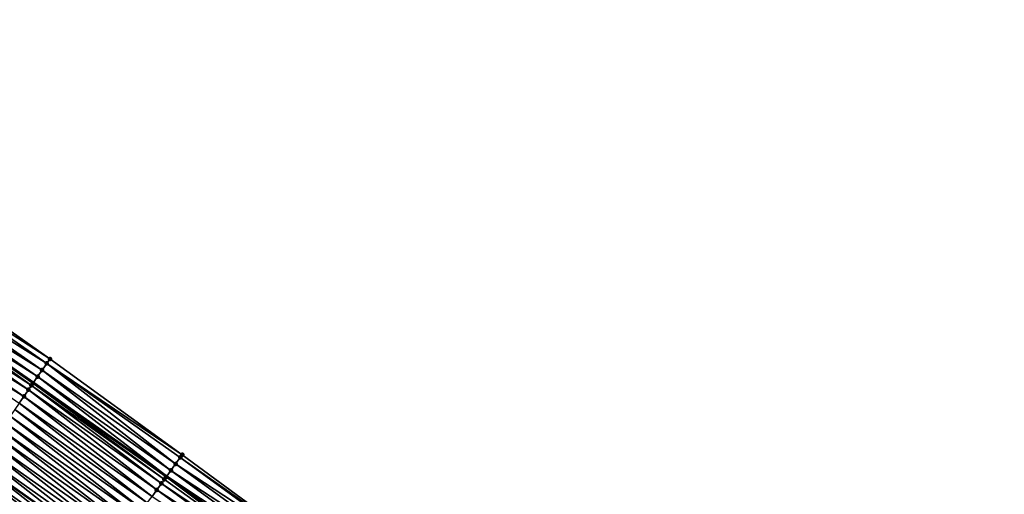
# Model space of a CAD drawing. Header units: feet. Extents: x 2017353 to 2024169, y 808050 to 818690.
# Tile 281 of 305: x 2022428 to 2022551, y 814357 to 814416. Entities that reach past the tile are written whole.
import ezdxf

# ---------------------------------------------------------------- set-up
doc = ezdxf.new("R2010")
doc.units = ezdxf.units.FT
doc.header["$MEASUREMENT"] = 0
for name, color, linetype, lineweight in [('EP_Travel Lane', 172, 'Continuous', 53), ('SB-Road Shots', 141, 'Continuous', 100), ('SB-Road X-Section', 40, 'Continuous', 13), ('STRIPING', 60, 'Continuous', 53)]:
    doc.layers.add(name, color=color, linetype=linetype, lineweight=lineweight)
doc.layers.add('I-77-MM15-17_SB-Surface-BORDER', color=7, linetype='Continuous')
doc.layers.add('I-77-MM15-17_SB-Surface-TIN', color=7, linetype='Continuous')

msp = doc.modelspace()

# ---------------------------------------------------------------- linework, layer by layer
at = {"layer": 'EP_Travel Lane'}
msp.add_polyline3d([(2022363.896363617, 814415.7639268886, 276.2497545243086), (2022380.475366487, 814404.5971398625, 276.9193262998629), (2022397.056419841, 814393.4289717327, 277.5037378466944), (2022413.695736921, 814381.9513699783, 278.0654989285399), (2022430.111499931, 814370.5480351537, 278.7647199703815), (2022446.704739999, 814358.8620513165, 279.463305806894), (2022462.860096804, 814347.0992825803, 280.2728093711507), (2022479.015040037, 814335.336814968, 281.0970606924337), (2022495.231312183, 814323.0995666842, 281.8329891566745), (2022511.114236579, 814310.9648094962, 282.5260936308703), (2022527.098091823, 814298.6690633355, 283.2363162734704), (2022542.824971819, 814286.3335518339, 283.9437080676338), (2022558.550940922, 814273.9987547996, 284.6837772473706)], dxfattribs=at)
at = {"layer": 'I-77-MM15-17_SB-Surface-BORDER', "color": 3, "linetype": 'Continuous', "lineweight": -3}
msp.add_polyline3d([(2022415.818784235, 814385.0179235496, 278.2453278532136), (2022432.144824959, 814373.4822830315, 278.8895506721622), (2022448.637267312, 814361.5260896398, 279.6009175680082), (2022464.737503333, 814349.6879158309, 280.4163414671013), (2022480.715725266, 814337.6839108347, 281.2632511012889), (2022496.844530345, 814325.220285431, 281.9948351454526), (2022512.335371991, 814312.5706834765, 282.6588594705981), (2022528.022198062, 814299.852976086, 283.3362702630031), (2022543.494054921, 814287.1911650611, 284.0234243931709), (2022559.589401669, 814275.3295919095, 284.8034136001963)], dxfattribs=at)
at = {"layer": 'I-77-MM15-17_SB-Surface-TIN', "color": 128, "linetype": 'Continuous', "lineweight": -3}
for points in [[(2022432.144824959, 814373.4822830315, 278.8895506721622), (2022415.818784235, 814385.0179235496, 278.2453278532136), (2022415.334572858, 814384.318959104, 278.2119388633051)], [(2022431.182300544, 814372.0926987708, 278.8202116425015), (2022414.765360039, 814383.4967673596, 278.1634745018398), (2022414.196443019, 814382.6743701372, 278.103967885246)], [(2022431.751491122, 814372.9149059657, 278.8695061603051), (2022415.334572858, 814384.318959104, 278.2119388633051), (2022414.765360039, 814383.4967673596, 278.1634745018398)], [(2022431.182300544, 814372.0926987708, 278.8202116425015), (2022431.751491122, 814372.9149059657, 278.8695061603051), (2022414.765360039, 814383.4967673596, 278.1634745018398)], [(2022431.751491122, 814372.9149059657, 278.8695061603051), (2022432.144824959, 814373.4822830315, 278.8895506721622), (2022415.334572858, 814384.318959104, 278.2119388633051)], [(2022430.612578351, 814371.2708608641, 278.790762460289), (2022414.196443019, 814382.6743701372, 278.103967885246), (2022413.695736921, 814381.9513699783, 278.0654989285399)], [(2022430.612578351, 814371.2708608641, 278.790762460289), (2022431.182300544, 814372.0926987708, 278.8202116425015), (2022414.196443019, 814382.6743701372, 278.103967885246)], [(2022429.473718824, 814369.626778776, 278.7100311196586), (2022413.057797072, 814381.0301396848, 278.0152632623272), (2022412.488672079, 814380.2078869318, 277.9635203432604)], [(2022429.855103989, 814370.1781040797, 278.7501761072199), (2022413.627103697, 814381.8522662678, 278.060225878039), (2022413.057797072, 814381.0301396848, 278.0152632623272)], [(2022429.473718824, 814369.626778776, 278.7100311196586), (2022429.855103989, 814370.1781040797, 278.7501761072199), (2022413.057797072, 814381.0301396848, 278.0152632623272)], [(2022413.627103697, 814381.8522662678, 278.060225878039), (2022430.111499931, 814370.5480351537, 278.7647199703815), (2022413.695736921, 814381.9513699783, 278.0654989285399)], [(2022430.042860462, 814370.4490199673, 278.7611525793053), (2022430.111499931, 814370.5480351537, 278.7647199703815), (2022413.627103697, 814381.8522662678, 278.060225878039)], [(2022429.855103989, 814370.1781040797, 278.7501761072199), (2022430.042860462, 814370.4490199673, 278.7611525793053), (2022413.627103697, 814381.8522662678, 278.060225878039)], [(2022430.612578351, 814371.2708608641, 278.790762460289), (2022413.695736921, 814381.9513699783, 278.0654989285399), (2022430.111499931, 814370.5480351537, 278.7647199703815)], [(2022428.904582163, 814368.8045341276, 278.6587238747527), (2022412.488672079, 814380.2078869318, 277.9635203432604), (2022411.919504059, 814379.3856640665, 277.9133835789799)], [(2022428.904582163, 814368.8045341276, 278.6587238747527), (2022429.473718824, 814369.626778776, 278.7100311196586), (2022412.488672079, 814380.2078869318, 277.9635203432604)], [(2022428.335370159, 814367.9823418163, 278.6102291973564), (2022428.904582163, 814368.8045341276, 278.6587238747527), (2022411.919504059, 814379.3856640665, 277.9133835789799)], [(2022447.810131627, 814360.3849901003, 279.5272283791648), (2022431.751491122, 814372.9149059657, 278.8695061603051), (2022431.182300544, 814372.0926987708, 278.8202116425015)], [(2022448.637267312, 814361.5260896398, 279.6009175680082), (2022432.144824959, 814373.4822830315, 278.8895506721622), (2022431.751491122, 814372.9149059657, 278.8695061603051)], [(2022447.810131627, 814360.3849901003, 279.5272283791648), (2022448.396891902, 814361.1947532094, 279.5842626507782), (2022431.751491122, 814372.9149059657, 278.8695061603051)], [(2022448.396891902, 814361.1947532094, 279.5842626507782), (2022448.637267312, 814361.5260896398, 279.6009175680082), (2022431.751491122, 814372.9149059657, 278.8695061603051)], [(2022430.612578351, 814371.2708608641, 278.790762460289), (2022430.111499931, 814370.5480351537, 278.7647199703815), (2022446.704739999, 814358.8620513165, 279.463305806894)], [(2022447.222853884, 814359.5756035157, 279.4886462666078), (2022431.182300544, 814372.0926987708, 278.8202116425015), (2022430.612578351, 814371.2708608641, 278.790762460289)], [(2022447.222853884, 814359.5756035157, 279.4886462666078), (2022430.612578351, 814371.2708608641, 278.790762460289), (2022446.704739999, 814358.8620513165, 279.463305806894)], [(2022447.222853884, 814359.5756035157, 279.4886462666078), (2022447.810131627, 814360.3849901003, 279.5272283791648), (2022431.182300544, 814372.0926987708, 278.8202116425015)], [(2022446.048399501, 814357.9567567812, 279.4078768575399), (2022429.855103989, 814370.1781040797, 278.7501761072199), (2022429.473718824, 814369.626778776, 278.7100311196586)], [(2022446.412901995, 814358.4599566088, 279.4461115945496), (2022430.042860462, 814370.4490199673, 278.7611525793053), (2022429.855103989, 814370.1781040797, 278.7501761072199)], [(2022446.048399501, 814357.9567567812, 279.4078768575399), (2022446.412901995, 814358.4599566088, 279.4461115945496), (2022429.855103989, 814370.1781040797, 278.7501761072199)], [(2022446.635300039, 814358.7664178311, 279.4599095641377), (2022430.111499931, 814370.5480351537, 278.7647199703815), (2022430.042860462, 814370.4490199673, 278.7611525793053)], [(2022446.412901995, 814358.4599566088, 279.4461115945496), (2022446.635300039, 814358.7664178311, 279.4599095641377), (2022430.042860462, 814370.4490199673, 278.7611525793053)], [(2022446.635300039, 814358.7664178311, 279.4599095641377), (2022446.704739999, 814358.8620513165, 279.463305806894), (2022430.111499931, 814370.5480351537, 278.7647199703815)], [(2022444.874821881, 814356.3372720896, 279.2958433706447), (2022428.904582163, 814368.8045341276, 278.6587238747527), (2022428.335370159, 814367.9823418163, 278.6102291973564)], [(2022445.4616716, 814357.1469701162, 279.3496881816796), (2022429.473718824, 814369.626778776, 278.7100311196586), (2022428.904582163, 814368.8045341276, 278.6587238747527)], [(2022444.874821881, 814356.3372720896, 279.2958433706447), (2022445.4616716, 814357.1469701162, 279.3496881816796), (2022428.904582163, 814368.8045341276, 278.6587238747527)], [(2022445.4616716, 814357.1469701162, 279.3496881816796), (2022446.048399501, 814357.9567567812, 279.4078768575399), (2022429.473718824, 814369.626778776, 278.7100311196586)], [(2022444.287914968, 814355.5276156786, 279.2440379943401), (2022428.335370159, 814367.9823418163, 278.6102291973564), (2022427.766164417, 814367.1601451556, 278.5615007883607)], [(2022444.287914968, 814355.5276156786, 279.2440379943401), (2022444.874821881, 814356.3372720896, 279.2958433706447), (2022428.335370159, 814367.9823418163, 278.6102291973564)], [(2022443.113923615, 814353.9084320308, 279.146757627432), (2022427.1968663, 814366.3380126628, 278.5162207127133), (2022426.627389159, 814365.5160045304, 278.4776236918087)], [(2022443.700955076, 814354.7179978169, 279.1941217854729), (2022427.766164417, 814367.1601451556, 278.5615007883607), (2022427.1968663, 814366.3380126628, 278.5162207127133)], [(2022443.113923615, 814353.9084320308, 279.146757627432), (2022443.700955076, 814354.7179978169, 279.1941217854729), (2022427.1968663, 814366.3380126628, 278.5162207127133)], [(2022443.700955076, 814354.7179978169, 279.1941217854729), (2022444.287914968, 814355.5276156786, 279.2440379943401), (2022427.766164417, 814367.1601451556, 278.5615007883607)], [(2022442.526899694, 814353.0988607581, 279.0991245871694), (2022426.627389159, 814365.5160045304, 278.4776236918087), (2022426.058101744, 814364.6938646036, 278.4319441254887)], [(2022442.526899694, 814353.0988607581, 279.0991245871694), (2022443.113923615, 814353.9084320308, 279.146757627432), (2022426.627389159, 814365.5160045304, 278.4776236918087)], [(2022441.353122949, 814351.4795209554, 278.9941916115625), (2022425.488909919, 814363.8716582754, 278.3826961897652), (2022424.919772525, 814363.0494141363, 278.3314163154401)], [(2022441.939952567, 814352.2892336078, 279.0487531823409), (2022426.058101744, 814364.6938646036, 278.4319441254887), (2022425.488909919, 814363.8716582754, 278.3826961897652)], [(2022441.353122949, 814351.4795209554, 278.9941916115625), (2022441.939952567, 814352.2892336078, 279.0487531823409), (2022425.488909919, 814363.8716582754, 278.3826961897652)], [(2022441.939952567, 814352.2892336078, 279.0487531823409), (2022442.526899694, 814353.0988607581, 279.0991245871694), (2022426.058101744, 814364.6938646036, 278.4319441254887)], [(2022440.766167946, 814350.6698995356, 278.9441010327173), (2022424.919772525, 814363.0494141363, 278.3314163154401), (2022424.350500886, 814362.2272632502, 278.2851477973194)], [(2022440.766167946, 814350.6698995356, 278.9441010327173), (2022441.353122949, 814351.4795209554, 278.9941916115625), (2022424.919772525, 814363.0494141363, 278.3314163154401)], [(2022439.592749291, 814349.0502991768, 278.8263990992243), (2022423.781330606, 814361.4050419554, 278.2350955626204), (2022423.212082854, 814360.5828744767, 278.1879353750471)], [(2022440.179350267, 814349.8601781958, 278.8891137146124), (2022424.350500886, 814362.2272632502, 278.2851477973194), (2022423.781330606, 814361.4050419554, 278.2350955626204)], [(2022439.592749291, 814349.0502991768, 278.8263990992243), (2022440.179350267, 814349.8601781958, 278.8891137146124), (2022423.781330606, 814361.4050419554, 278.2350955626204)], [(2022440.179350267, 814349.8601781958, 278.8891137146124), (2022440.766167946, 814350.6698995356, 278.9441010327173), (2022424.350500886, 814362.2272632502, 278.2851477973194)], [(2022464.737503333, 814349.6879158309, 280.4163414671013), (2022448.637267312, 814361.5260896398, 279.6009175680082), (2022448.396891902, 814361.1947532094, 279.5842626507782)], [(2022439.005834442, 814348.2406485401, 278.7748767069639), (2022423.205009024, 814360.572659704, 278.1873842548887), (2022422.642759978, 814359.7607591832, 278.143579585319)], [(2022423.212082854, 814360.5828744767, 278.1879353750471), (2022423.205009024, 814360.572659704, 278.1873842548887), (2022439.585510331, 814349.0403130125, 278.825763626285)], [(2022439.005834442, 814348.2406485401, 278.7748767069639), (2022439.585510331, 814349.0403130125, 278.825763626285), (2022423.205009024, 814360.572659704, 278.1873842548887)], [(2022439.592749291, 814349.0502991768, 278.8263990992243), (2022423.212082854, 814360.5828744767, 278.1879353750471), (2022439.585510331, 814349.0403130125, 278.825763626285)], [(2022463.968417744, 814348.6277638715, 280.3624616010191), (2022447.810131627, 814360.3849901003, 279.5272283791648), (2022447.222853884, 814359.5756035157, 279.4886462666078)], [(2022464.555592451, 814349.4372254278, 280.404717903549), (2022448.396891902, 814361.1947532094, 279.5842626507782), (2022447.810131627, 814360.3849901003, 279.5272283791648)], [(2022463.968417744, 814348.6277638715, 280.3624616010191), (2022464.555592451, 814349.4372254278, 280.404717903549), (2022447.810131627, 814360.3849901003, 279.5272283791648)], [(2022464.555592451, 814349.4372254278, 280.404717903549), (2022464.737503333, 814349.6879158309, 280.4163414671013), (2022448.396891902, 814361.1947532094, 279.5842626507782)], [(2022437.832351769, 814346.6210947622, 278.6594575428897), (2022422.073841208, 814358.9383631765, 278.0841384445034), (2022421.504764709, 814358.1160767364, 278.0305853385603)], [(2022438.419117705, 814347.4308537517, 278.7162899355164), (2022422.642759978, 814359.7607591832, 278.143579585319), (2022422.073841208, 814358.9383631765, 278.0841384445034)], [(2022437.832351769, 814346.6210947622, 278.6594575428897), (2022438.419117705, 814347.4308537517, 278.7162899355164), (2022422.073841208, 814358.9383631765, 278.0841384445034)], [(2022438.419117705, 814347.4308537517, 278.7162899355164), (2022439.005834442, 814348.2406485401, 278.7748767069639), (2022422.642759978, 814359.7607591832, 278.143579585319)], [(2022463.381480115, 814347.8181298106, 280.3117514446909), (2022447.222853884, 814359.5756035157, 279.4886462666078), (2022446.704739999, 814358.8620513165, 279.463305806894)], [(2022463.381480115, 814347.8181298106, 280.3117514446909), (2022463.968417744, 814348.6277638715, 280.3624616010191), (2022447.222853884, 814359.5756035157, 279.4886462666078)], [(2022437.245519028, 814345.8113843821, 278.6050073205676), (2022421.504764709, 814358.1160767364, 278.0305853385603), (2022420.935470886, 814357.293941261, 277.9851449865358)], [(2022437.245519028, 814345.8113843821, 278.6050073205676), (2022437.832351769, 814346.6210947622, 278.6594575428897), (2022421.504764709, 814358.1160767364, 278.0305853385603)], [(2022462.20774739, 814346.1987579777, 280.2052486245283), (2022446.048399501, 814357.9567567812, 279.4078768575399), (2022445.4616716, 814357.1469701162, 279.3496881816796)], [(2022462.623305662, 814346.7725913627, 280.2513917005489), (2022446.412901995, 814358.4599566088, 279.4461115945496), (2022446.048399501, 814357.9567567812, 279.4078768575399)], [(2022462.20774739, 814346.1987579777, 280.2052486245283), (2022462.623305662, 814346.7725913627, 280.2513917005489), (2022446.048399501, 814357.9567567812, 279.4078768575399)], [(2022462.623305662, 814346.7725913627, 280.2513917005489), (2022446.635300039, 814358.7664178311, 279.4599095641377), (2022446.412901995, 814358.4599566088, 279.4461115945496)], [(2022446.635300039, 814358.7664178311, 279.4599095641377), (2022462.860096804, 814347.0992825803, 280.2728093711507), (2022446.704739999, 814358.8620513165, 279.463305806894)], [(2022462.794350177, 814347.0086356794, 280.2678987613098), (2022462.860096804, 814347.0992825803, 280.2728093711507), (2022446.635300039, 814358.7664178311, 279.4599095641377)], [(2022462.623305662, 814346.7725913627, 280.2513917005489), (2022462.794350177, 814347.0086356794, 280.2678987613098), (2022446.635300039, 814358.7664178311, 279.4599095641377)], [(2022463.381480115, 814347.8181298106, 280.3117514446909), (2022446.704739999, 814358.8620513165, 279.463305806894), (2022462.860096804, 814347.0992825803, 280.2728093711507)], [(2022436.65853259, 814345.0017858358, 278.5560376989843), (2022420.935470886, 814357.293941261, 277.9851449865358), (2022420.366167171, 814356.4718126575, 277.9400739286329)], [(2022436.65853259, 814345.0017858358, 278.5560376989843), (2022437.245519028, 814345.8113843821, 278.6050073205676), (2022420.935470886, 814357.293941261, 277.9851449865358)], [(2022461.621264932, 814345.3887927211, 280.1383077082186), (2022445.4616716, 814357.1469701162, 279.3496881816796), (2022444.874821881, 814356.3372720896, 279.2958433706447)], [(2022461.621264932, 814345.3887927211, 280.1383077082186), (2022462.20774739, 814346.1987579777, 280.2052486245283), (2022445.4616716, 814357.1469701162, 279.3496881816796)]]:
    msp.add_3dface(points, dxfattribs=at)
at = {"layer": 'SB-Road Shots', "lineweight": 100}
for p in [(2022431.751491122, 814372.9149059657, 278.8695061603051), (2022432.144824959, 814373.4822830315, 278.8895506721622), (2022430.612578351, 814371.2708608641, 278.790762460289), (2022431.182300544, 814372.0926987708, 278.8202116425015), (2022429.855103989, 814370.1781040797, 278.7501761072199), (2022430.042860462, 814370.4490199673, 278.7611525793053), (2022428.904582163, 814368.8045341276, 278.6587238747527), (2022429.473718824, 814369.626778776, 278.7100311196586), (2022448.637267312, 814361.5260896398, 279.6009175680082), (2022447.810131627, 814360.3849901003, 279.5272283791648), (2022448.396891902, 814361.1947532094, 279.5842626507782), (2022447.222853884, 814359.5756035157, 279.4886462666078), (2022446.048399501, 814357.9567567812, 279.4078768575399), (2022446.412901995, 814358.4599566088, 279.4461115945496), (2022446.635300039, 814358.7664178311, 279.4599095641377), (2022445.4616716, 814357.1469701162, 279.3496881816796)]:
    msp.add_point(p, dxfattribs=at)
at = {"layer": 'SB-Road X-Section', "extrusion": (0.8208533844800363, -0.570207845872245, 0.03259959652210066), "elevation": 1195767.213579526, "flags": 128}
msp.add_lwpolyline([(1822656.662660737, -38723.22085180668), (1822655.972278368, -38723.24090697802), (1822654.972278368, -38723.2902277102), (1822653.972278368, -38723.31969255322), (1822652.972278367, -38723.34931818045), (1822652.642660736, -38723.36030048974), (1822651.972278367, -38723.40046682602), (1822650.972278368, -38723.45180135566), (1822649.972278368, -38723.50032182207), (1822648.972278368, -38723.54907614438), (1822647.972278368, -38723.59438029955), (1822646.972278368, -38723.63299784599), (1822645.972278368, -38723.6787017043), (1822644.972278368, -38723.72797582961), (1822643.972278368, -38723.7792829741), (1822642.972278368, -38723.82557609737), (1822641.972278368, -38723.87565494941), (1822640.972278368, -38723.92284021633), (1822639.972278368, -38723.96721959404), (1822638.972278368, -38724.02669234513), (1822637.972278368, -38724.08027393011), (1822636.972278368, -38724.12573844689), (1822635.972278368, -38724.17083347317), (1822634.972278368, -38724.21489651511), (1822633.972278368, -38724.26119634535), (1822632.972278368, -38724.30546709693), (1822631.972278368, -38724.35573853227), (1822630.972278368, -38724.40747802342), (1822629.972278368, -38724.46758259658), (1822628.972278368, -38724.52096155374), (1822627.972278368, -38724.56211087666), (1822626.972278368, -38724.59807414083), (1822625.972278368, -38724.64186479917), (1822624.972278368, -38724.67475531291), (1822623.972278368, -38724.72252332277), (1822622.972278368, -38724.76162829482)], dxfattribs=at)
at = {"layer": 'SB-Road X-Section', "extrusion": (0.8081134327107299, -0.5880061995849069, 0.03466106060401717), "elevation": 1155527.97596344, "flags": 128}
msp.add_lwpolyline([(1848419.494594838, -39796.13679407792), (1848419.08524922, -39796.15345900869), (1848418.08524922, -39796.21052757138), (1848417.08524922, -39796.2491328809), (1848416.08524922, -39796.2778868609), (1848415.706594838, -39796.29169312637), (1848415.08524922, -39796.32995085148), (1848414.08524922, -39796.38817451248), (1848413.08524922, -39796.44205169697), (1848412.08524922, -39796.49388822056), (1848411.08524922, -39796.54383444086), (1848410.08524922, -39796.59122707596), (1848409.08524922, -39796.63888875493), (1848408.08524922, -39796.68929044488), (1848407.08524922, -39796.74388482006), (1848406.08524922, -39796.79400551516), (1848405.08524922, -39796.84902589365), (1848404.08524922, -39796.91177821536), (1848403.08524922, -39796.96333158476), (1848402.08524922, -39797.0219535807), (1848401.08524922, -39797.07882014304), (1848400.08524922, -39797.13330310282), (1848399.08524922, -39797.18230216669), (1848398.08524922, -39797.23233703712), (1848397.085249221, -39797.28134703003), (1848396.08524922, -39797.33544602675), (1848395.08524922, -39797.39021718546), (1848394.08524922, -39797.44672569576), (1848393.08524922, -39797.50495250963), (1848392.08524922, -39797.54961891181), (1848391.08524922, -39797.59658676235), (1848390.08524922, -39797.65125268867), (1848389.08524922, -39797.70103527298), (1848388.08524922, -39797.75308939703), (1848387.08524922, -39797.80375687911), (1848386.08524922, -39797.8490971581), (1848385.08524922, -39797.8897209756)], dxfattribs=at)
at = {"layer": 'STRIPING'}
msp.add_polyline3d([(2022357.110498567, 814405.6324898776, 275.7657682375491), (2022373.706172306, 814394.4892157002, 276.4100861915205), (2022390.304959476, 814383.3438509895, 276.9252260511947), (2022406.789204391, 814371.9760234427, 277.4897153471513), (2022423.205009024, 814360.572659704, 278.1873842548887), (2022439.585510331, 814349.0403130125, 278.825763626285), (2022455.747906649, 814337.2799961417, 279.5127364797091), (2022471.909444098, 814325.5203042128, 280.2303349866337), (2022487.893144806, 814313.443155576, 280.9254638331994), (2022503.776558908, 814301.3080242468, 281.6007071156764), (2022519.637128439, 814289.1027522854, 282.2943856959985), (2022535.363581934, 814276.7675753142, 283.0170764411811), (2022551.089754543, 814264.4326186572, 283.7498433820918)], dxfattribs=at)

doc.saveas('drawing.dxf')
